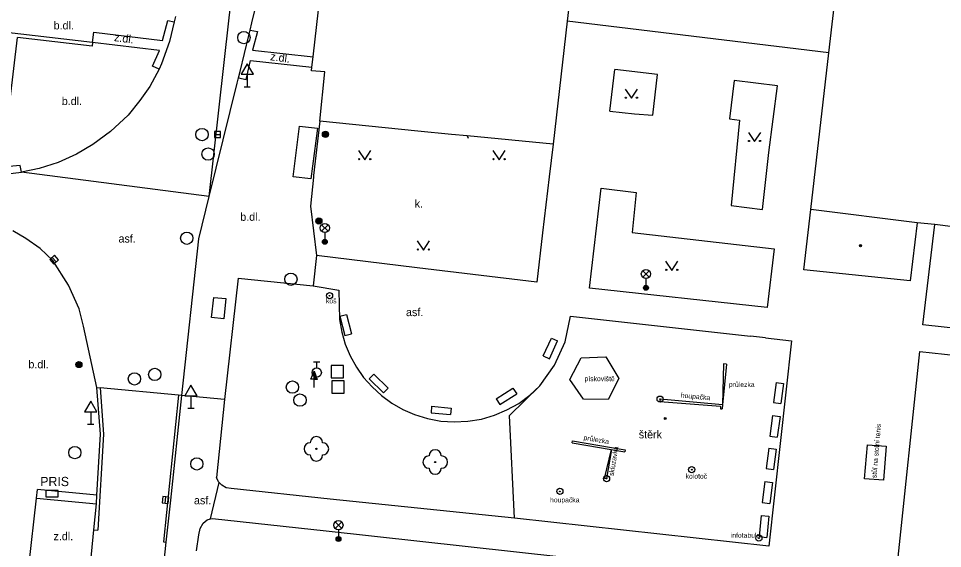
# Model space of a CAD drawing. Extents: x -595546 to -593986, y -1160845 to -1159202.
# Drawn here: x -594170.3 to -594095.2, y -1160060.3 to -1160017.2 of the extents above; entities that cross this region are included whole.
import ezdxf

# ---------------------------------------------------------------- set-up
doc = ezdxf.new("R2010")
doc.units = 0
for name, color, linetype in [('Level 20', 7, 'Continuous'), ('Level 22', 7, 'Continuous'), ('Level 24', 7, 'Continuous'), ('Level 25', 7, 'Continuous'), ('Level 26', 7, 'Continuous'), ('Level 27', 7, 'Continuous'), ('Level 28', 7, 'Continuous'), ('Level 33', 7, 'Continuous'), ('Level 34', 7, 'Continuous'), ('Level 36', 7, 'Continuous'), ('Level 39', 7, 'Continuous'), ('silnoproud - povrch.  znaky a  RIS  skut. velikost', 7, 'Continuous'), ('Specificka linie pasportu komunikaci', 7, 'Continuous'), ('TM - budovy zdene_ betonove - VP', 7, 'Continuous'), ('TM - chodniky - VP', 7, 'Continuous'), ('TM - komunikace - VP', 7, 'Continuous'), ('TM - lavicka', 7, 'Continuous'), ('TM - plot dreveny - VP', 7, 'Continuous'), ('TM - pomocna konstrukcni linie', 7, 'Continuous'), ('TM - popis objektu', 7, 'Continuous'), ('TM - popis povrchu', 7, 'Continuous'), ('TM - poznamka', 7, 'Continuous'), ('TM - predmet maleho rozsahu (zamereny obvodem)', 7, 'Continuous'), ('TM - rozhrani mezi zpev. plochami mezi sebou - VP', 7, 'Continuous'), ('TM - rozhrani ploch obecne - VP', 7, 'Continuous'), ('TM - vjezd na pozemek', 7, 'Continuous')]:
    doc.layers.add(name, color=color, linetype=linetype)

msp = doc.modelspace()

# ---------------------------------------------------------------- linework, layer by layer
at = {"layer": 'Level 20'}
for radius in [0.075, 0.0204]:
    msp.add_circle((-594117.75, -1160049.75), radius, dxfattribs=at)
at = {"layer": 'Level 22'}
for centre in [(-594146.09, -1160052.22), (-594136.44, -1160053.29)]:
    msp.add_circle(centre, 0.05, dxfattribs=at)
for centre, start, end in [((-594146.09, -1160051.72), 0, 180), ((-594146.59, -1160052.22), 90, 270), ((-594145.59, -1160052.22), 270, 90), ((-594136.44, -1160052.79), 0, 180), ((-594146.09, -1160052.72), 180, 0), ((-594136.94, -1160053.29), 90, 270), ((-594135.94, -1160053.29), 270, 90), ((-594136.44, -1160053.79), 180, 0)]:
    msp.add_arc(centre, 0.5, start, end, dxfattribs=at)
at = {"layer": 'Level 24'}
msp.add_lwpolyline([(-594168.072, -1160056.113), (-594167.072, -1160056.113), (-594167.072, -1160055.613), (-594168.072, -1160055.613)], close=True, dxfattribs=at)
at = {"layer": 'Level 25'}
for p, q in [((-594146.532, -1160046.568), (-594146.28, -1160045.894)), ((-594146.28, -1160046.568), (-594146.532, -1160046.568)), ((-594146.28, -1160047.22), (-594146.28, -1160046.57))]:
    msp.add_line(p, q, dxfattribs=at)
for points in [[(-594146.03, -1160046.57), (-594146.28, -1160046.57), (-594146.28, -1160045.894), (-594146.28, -1160045.894)], [(-594146.087, -1160046.53), (-594146.24, -1160046.53), (-594146.24, -1160046.117)], [(-594146.145, -1160046.49), (-594146.2, -1160046.49), (-594146.2, -1160046.341)]]:
    msp.add_lwpolyline(points, close=True, dxfattribs=at)
for centre, radius in [((-594145.35, -1160026.65), 0.25), ((-594145.35, -1160026.65), 0.2), ((-594145.35, -1160026.65), 0.15), ((-594145.35, -1160026.65), 0.1), ((-594145.35, -1160026.65), 0.05), ((-594145.89, -1160033.7), 0.25), ((-594145.89, -1160033.7), 0.2), ((-594145.89, -1160033.7), 0.15), ((-594145.89, -1160033.7), 0.1), ((-594145.89, -1160033.7), 0.05), ((-594145.02, -1160039.77), 0.25), ((-594145.02, -1160039.77), 0.0303), ((-594165.38, -1160045.37), 0.25), ((-594165.38, -1160045.37), 0.2), ((-594165.38, -1160045.37), 0.15), ((-594165.38, -1160045.37), 0.1), ((-594165.38, -1160045.37), 0.05), ((-594118.17, -1160048.18), 0.25), ((-594118.17, -1160048.18), 0.0303), ((-594115.6, -1160053.91), 0.25), ((-594122.52, -1160054.64), 0.25), ((-594115.6, -1160053.91), 0.0303), ((-594122.52, -1160054.64), 0.0303), ((-594126.31, -1160055.68), 0.25), ((-594126.31, -1160055.68), 0.0303), ((-594110.15, -1160059.48), 0.25), ((-594110.15, -1160059.48), 0.0303)]:
    msp.add_circle(centre, radius, dxfattribs=at)
at = {"layer": 'Level 26'}
for points in [[(-594144.9, -1160046.45), (-594143.9, -1160046.45), (-594143.9, -1160045.45), (-594144.9, -1160045.45)], [(-594144.83, -1160047.7), (-594143.83, -1160047.7), (-594143.83, -1160046.7), (-594144.83, -1160046.7)]]:
    msp.add_lwpolyline(points, close=True, dxfattribs=at)
at = {"layer": 'Level 27'}
for p, q in [((-594154.37, -1160026.66), (-594153.87, -1160026.66)), ((-594167.555, -1160036.652), (-594167.225, -1160037.028)), ((-594158.368, -1160056.628), (-594158.312, -1160056.132))]:
    msp.add_line(p, q, dxfattribs=at)
for points in [[(-594154.37, -1160026.91), (-594153.87, -1160026.91), (-594153.87, -1160026.41), (-594154.37, -1160026.41)], [(-594167.743, -1160036.817), (-594167.413, -1160037.193), (-594167.037, -1160036.863), (-594167.367, -1160036.487)], [(-594158.12, -1160056.656), (-594158.064, -1160056.16), (-594158.56, -1160056.104), (-594158.616, -1160056.6)]]:
    msp.add_lwpolyline(points, close=True, dxfattribs=at)
for centre in [(-594151.98, -1160018.79), (-594155.38, -1160026.67), (-594154.89, -1160028.25), (-594156.62, -1160035.1), (-594148.16, -1160038.43), (-594160.87, -1160046.53), (-594159.22, -1160046.17), (-594148.04, -1160047.2), (-594147.42, -1160048.26), (-594165.71, -1160052.53), (-594155.8, -1160053.45)]:
    msp.add_circle(centre, 0.5, dxfattribs=at)
at = {"layer": 'Level 28'}
for p, q in [((-594146.31, -1160045.145), (-594145.81, -1160045.145)), ((-594146.06, -1160045.645), (-594146.06, -1160045.145))]:
    msp.add_line(p, q, dxfattribs=at)
msp.add_circle((-594146.06, -1160046.02), 0.375, dxfattribs=at)
at = {"layer": 'Level 33'}
for p, q in [((-594145.665, -1160034.53), (-594145.135, -1160034)), ((-594145.665, -1160034), (-594145.135, -1160034.53)), ((-594145.4, -1160034.64), (-594145.4, -1160035.39)), ((-594119.585, -1160038.27), (-594119.055, -1160037.74)), ((-594119.585, -1160037.74), (-594119.055, -1160038.27)), ((-594119.32, -1160038.38), (-594119.32, -1160039.13)), ((-594144.565, -1160058.69), (-594144.035, -1160058.16)), ((-594144.565, -1160058.16), (-594144.035, -1160058.69)), ((-594144.3, -1160058.8), (-594144.3, -1160059.55))]:
    msp.add_line(p, q, dxfattribs=at)
for centre, radius in [((-594145.4, -1160034.265), 0.375), ((-594145.4, -1160035.39), 0.2), ((-594145.4, -1160035.39), 0.145), ((-594145.4, -1160035.39), 0.0876), ((-594119.32, -1160038.005), 0.375), ((-594119.32, -1160039.13), 0.2), ((-594119.32, -1160039.13), 0.145), ((-594119.32, -1160039.13), 0.0876), ((-594144.3, -1160058.425), 0.375), ((-594144.3, -1160059.55), 0.2), ((-594144.3, -1160059.55), 0.145), ((-594144.3, -1160059.55), 0.0876)]:
    msp.add_circle(centre, radius, dxfattribs=at)
at = {"layer": 'Level 34'}
for p, q in [((-594151.71, -1160021.772), (-594151.71, -1160022.79)), ((-594151.96, -1160022.79), (-594151.46, -1160022.79)), ((-594156.28, -1160047.902), (-594156.28, -1160048.92)), ((-594164.42, -1160049.202), (-594164.42, -1160050.22)), ((-594156.53, -1160048.92), (-594156.03, -1160048.92)), ((-594164.67, -1160050.22), (-594164.17, -1160050.22))]:
    msp.add_line(p, q, dxfattribs=at)
for points in [[(-594152.21, -1160021.772), (-594151.21, -1160021.772), (-594151.71, -1160020.906)], [(-594156.78, -1160047.902), (-594155.78, -1160047.902), (-594156.28, -1160047.036)], [(-594164.92, -1160049.202), (-594163.92, -1160049.202), (-594164.42, -1160048.336)]]:
    msp.add_lwpolyline(points, close=True, dxfattribs=at)
at = {"layer": 'Level 36'}
for points in [[(-594121, -1160022.97), (-594120.5, -1160023.72), (-594120, -1160022.97)], [(-594111, -1160026.49), (-594110.5, -1160027.24), (-594110, -1160026.49)], [(-594142.66, -1160027.97), (-594142.16, -1160028.72), (-594141.66, -1160027.97)], [(-594131.75, -1160027.97), (-594131.25, -1160028.72), (-594130.75, -1160027.97)], [(-594137.9, -1160035.31), (-594137.4, -1160036.06), (-594136.9, -1160035.31)], [(-594117.72, -1160036.97), (-594117.22, -1160037.72), (-594116.72, -1160036.97)]]:
    msp.add_lwpolyline(points, dxfattribs=at)
for centre in [(-594120.95, -1160023.67), (-594120.051, -1160023.67), (-594110.95, -1160027.19), (-594110.051, -1160027.19), (-594142.61, -1160028.67), (-594141.711, -1160028.67), (-594131.7, -1160028.67), (-594130.801, -1160028.67), (-594137.85, -1160036.01), (-594136.951, -1160036.01), (-594117.67, -1160037.67), (-594116.771, -1160037.67)]:
    msp.add_circle(centre, 0.05, dxfattribs=at)
at = {"layer": 'Level 39'}
for radius in [0.09, 0.0398]:
    msp.add_circle((-594101.89, -1160035.7), radius, dxfattribs=at)
at = {"layer": 'silnoproud - povrch.  znaky a  RIS  skut. velikost'}
msp.add_lwpolyline([(-594154.43, -1160039.91), (-594153.44, -1160040.01), (-594153.61, -1160041.66), (-594154.6, -1160041.55), (-594154.43, -1160039.91)], dxfattribs=at)
at = {"layer": 'Specificka linie pasportu komunikaci'}
for points in [[(-594133.83, -1160026.78), (-594133.76, -1160026.95)], [(-594154.81, -1160031.7), (-594170.05, -1160029.73)], [(-594157.28, -1160047.85), (-594163.65, -1160047.26)], [(-594154.68, -1160057.92), (-594153.99, -1160054.96)], [(-594168.83, -1160056.22), (-594168.75, -1160055.53)], [(-594163.92, -1160055.98), (-594168.75, -1160055.53)], [(-594164.17, -1160058.81), (-594163.84, -1160058.82)], [(-594158.51, -1160059.79), (-594158.28, -1160059.81)]]:
    msp.add_lwpolyline(points, dxfattribs=at)
at = {"layer": 'TM - budovy zdene_ betonove - VP'}
for points in [[(-594146.36, -1160020.34), (-594142.89, -1159989.78)], [(-594125.1, -1160012.1), (-594125.73, -1160017.44)], [(-594104.47, -1160020.02), (-594103.88, -1160014.88)], [(-594125.73, -1160017.44), (-594126.86, -1160027.44)], [(-594121.46, -1160017.96), (-594125.73, -1160017.44)], [(-594104.47, -1160020.02), (-594121.46, -1160017.96)], [(-594105.93, -1160032.77), (-594104.47, -1160020.02)], [(-594146.45, -1160021.19), (-594146.36, -1160020.34)], [(-594146.49, -1160021.48), (-594146.45, -1160021.19)], [(-594145.4, -1160021.57), (-594146.49, -1160021.48)], [(-594145.82, -1160025.57), (-594145.4, -1160021.57)], [(-594137.85, -1160026.4), (-594145.82, -1160025.57)], [(-594135.12, -1160026.66), (-594137.85, -1160026.4)], [(-594133.83, -1160026.78), (-594135.12, -1160026.66)], [(-594126.86, -1160027.44), (-594133.83, -1160026.78)], [(-594106.49, -1160037.67), (-594105.93, -1160032.77)], [(-594097.3, -1160033.84), (-594105.93, -1160032.77)], [(-594097.3, -1160033.84), (-594097.86, -1160038.55)], [(-594095.85, -1160033.99), (-594097.3, -1160033.84)], [(-594086.48, -1160035.18), (-594095.85, -1160033.99)], [(-594097.86, -1160038.55), (-594106.49, -1160037.67)]]:
    msp.add_lwpolyline(points, dxfattribs=at)
at = {"layer": 'TM - chodniky - VP'}
for points in [[(-594122.25, -1160024.76), (-594121.85, -1160021.38)], [(-594118.37, -1160021.79), (-594121.85, -1160021.38)], [(-594118.77, -1160025.09), (-594118.37, -1160021.79)], [(-594109.33, -1160028.14), (-594108.63, -1160022.7), (-594112.16, -1160022.28), (-594112.53, -1160025.39), (-594111.71, -1160025.49), (-594112.4, -1160032.44), (-594109.84, -1160032.75), (-594109.33, -1160028.14)], [(-594122.25, -1160024.76), (-594120.25, -1160024.98)], [(-594120.25, -1160024.98), (-594118.77, -1160025.09)], [(-594145.82, -1160025.57), (-594146.31, -1160029.99)], [(-594126.86, -1160027.44), (-594127.18, -1160030.1)], [(-594146.32, -1160030.12), (-594146.57, -1160032.5)], [(-594146.31, -1160029.99), (-594146.32, -1160030.12)], [(-594127.18, -1160030.1), (-594127.71, -1160034.66)], [(-594123.91, -1160039.15), (-594122.97, -1160031.04)], [(-594122.97, -1160031.04), (-594120.11, -1160031.38)], [(-594120.11, -1160031.38), (-594120.45, -1160034.64)], [(-594146.57, -1160032.5), (-594146.07, -1160036.51)], [(-594096.82, -1160042.13), (-594095.85, -1160033.99)], [(-594127.71, -1160034.66), (-594128.18, -1160038.68)], [(-594120.45, -1160034.64), (-594108.91, -1160035.96)], [(-594137.91, -1160037.5), (-594146.07, -1160036.51)], [(-594108.91, -1160035.96), (-594109.46, -1160040.73)], [(-594128.18, -1160038.68), (-594137.91, -1160037.5)], [(-594152.45, -1160038.35), (-594153.55, -1160048.22)], [(-594152.45, -1160038.35), (-594146.35, -1160038.96)], [(-594146.35, -1160038.96), (-594144.26, -1160039.31)], [(-594144.26, -1160039.31), (-594144.21, -1160041.71)], [(-594109.46, -1160040.73), (-594123.91, -1160039.15)], [(-594144.21, -1160041.71), (-594144.03, -1160042.73), (-594143.74, -1160043.72), (-594143.34, -1160044.67), (-594142.84, -1160045.57), (-594142.25, -1160046.42), (-594141.57, -1160047.19), (-594140.8, -1160047.89), (-594139.97, -1160048.5), (-594139.08, -1160049.02), (-594138.13, -1160049.43), (-594137.07, -1160049.76), (-594135.99, -1160049.96), (-594134.89, -1160050.03), (-594133.78, -1160049.98), (-594132.69, -1160049.8), (-594131.63, -1160049.49), (-594130.61, -1160049.06), (-594129.65, -1160048.52), (-594128.76, -1160047.86), (-594127.95, -1160047.11)], [(-594075.81, -1160044.44), (-594096.82, -1160042.13)], [(-594098.9, -1160061.54), (-594097.08, -1160044.31)], [(-594097.08, -1160044.31), (-594076.04, -1160046.58)], [(-594153.55, -1160048.22), (-594154.21, -1160054.54)], [(-594153.99, -1160054.96), (-594154.04, -1160054.91), (-594154.21, -1160054.54)], [(-594153, -1160055.45), (-594153.42, -1160055.38), (-594153.77, -1160055.18), (-594153.99, -1160054.96)], [(-594144.98, -1160056.32), (-594153, -1160055.45)], [(-594130.01, -1160057.85), (-594144.98, -1160056.32)], [(-594155.64, -1160059.21), (-594155.54, -1160058.7), (-594155.29, -1160058.27)], [(-594155.29, -1160058.27), (-594154.95, -1160058), (-594154.68, -1160057.92)], [(-594154.68, -1160057.92), (-594154.52, -1160057.87)], [(-594154.52, -1160057.87), (-594145.29, -1160058.89)], [(-594145.29, -1160058.89), (-594118.55, -1160061.84)], [(-594155.82, -1160060.51), (-594155.64, -1160059.21)]]:
    msp.add_lwpolyline(points, dxfattribs=at)
at = {"layer": 'TM - komunikace - VP'}
for points in [[(-594151.47, -1160018.18), (-594151.33, -1160017.59), (-594148.82, -1160007.28)], [(-594157.64, -1160017.5), (-594158.03, -1160019.1), (-594158.67, -1160020.93), (-594158.87, -1160021.34)], [(-594157.54, -1160017.07), (-594157.64, -1160017.5)], [(-594152.42, -1160022.07), (-594152.28, -1160021.55), (-594151.57, -1160018.62), (-594151.47, -1160018.18)], [(-594158.87, -1160021.34), (-594159.63, -1160022.76), (-594160.43, -1160023.91), (-594161.37, -1160025.08), (-594162.81, -1160026.42), (-594164.25, -1160027.49), (-594165.57, -1160028.27), (-594167.05, -1160028.95), (-594168.61, -1160029.44), (-594170.05, -1160029.73)], [(-594154.81, -1160031.7), (-594152.53, -1160022.48), (-594152.42, -1160022.07)], [(-594174.05, -1160029.83), (-594172.76, -1160029.92), (-594171.4, -1160029.89), (-594170.05, -1160029.73)], [(-594155.64, -1160035.14), (-594154.81, -1160031.7)], [(-594163.91, -1160047.24), (-594165, -1160042.24), (-594165.37, -1160040.85), (-594166.23, -1160038.9), (-594167.49, -1160036.92), (-594168.52, -1160035.94), (-594169.7, -1160035.11), (-594170.74, -1160034.49)], [(-594157.03, -1160047.87), (-594155.64, -1160035.14)], [(-594163.92, -1160055.98), (-594163.62, -1160051.04), (-594163.91, -1160047.24)], [(-594158.28, -1160059.81), (-594157.91, -1160056.4), (-594157.03, -1160047.87)], [(-594163.96, -1160056.69), (-594163.92, -1160055.98)], [(-594170.68, -1160072.82), (-594168.83, -1160056.22)], [(-594168.83, -1160056.22), (-594163.96, -1160056.69)], [(-594161.6, -1160090.2), (-594158.6, -1160062.69), (-594158.28, -1160059.81)]]:
    msp.add_lwpolyline(points, dxfattribs=at)
at = {"layer": 'TM - lavicka'}
for points in [[(-594144.19, -1160041.44), (-594143.65, -1160041.3)], [(-594144.19, -1160041.44), (-594143.79, -1160043.01)], [(-594143.65, -1160041.3), (-594143.25, -1160042.87)], [(-594143.79, -1160043.01), (-594143.25, -1160042.87)], [(-594127.66, -1160044.67), (-594127, -1160043.21)], [(-594127, -1160043.21), (-594126.5, -1160043.43)], [(-594127.16, -1160044.89), (-594126.5, -1160043.43)], [(-594127.66, -1160044.67), (-594127.16, -1160044.89)], [(-594141.42, -1160046.14), (-594141.8, -1160046.52)], [(-594141.42, -1160046.14), (-594140.27, -1160047.29)], [(-594141.8, -1160046.52), (-594140.65, -1160047.67)], [(-594108.74, -1160046.82), (-594108.95, -1160048.45)], [(-594108.74, -1160046.82), (-594108.14, -1160046.9)], [(-594108.14, -1160046.9), (-594108.35, -1160048.53)], [(-594140.27, -1160047.29), (-594140.65, -1160047.67)], [(-594131.49, -1160048.16), (-594130.12, -1160047.3)], [(-594131.19, -1160048.62), (-594129.82, -1160047.76)], [(-594130.12, -1160047.3), (-594129.82, -1160047.76)], [(-594131.49, -1160048.16), (-594131.19, -1160048.62)], [(-594108.95, -1160048.45), (-594108.35, -1160048.53)], [(-594136.73, -1160048.76), (-594136.77, -1160049.3)], [(-594136.73, -1160048.76), (-594135.15, -1160048.9)], [(-594135.15, -1160048.9), (-594135.19, -1160049.44)], [(-594136.77, -1160049.3), (-594135.19, -1160049.44)], [(-594109.03, -1160049.52), (-594109.25, -1160051.19)], [(-594109.03, -1160049.52), (-594108.43, -1160049.6)], [(-594108.43, -1160049.6), (-594108.65, -1160051.27)], [(-594109.25, -1160051.19), (-594108.65, -1160051.27)], [(-594109.33, -1160052.16), (-594109.55, -1160053.83)], [(-594109.33, -1160052.16), (-594108.73, -1160052.24)], [(-594108.73, -1160052.24), (-594108.95, -1160053.91)], [(-594109.55, -1160053.83), (-594108.95, -1160053.91)], [(-594109.65, -1160054.87), (-594109.87, -1160056.58)], [(-594109.65, -1160054.87), (-594109.05, -1160054.95)], [(-594109.05, -1160054.95), (-594109.27, -1160056.66)], [(-594109.87, -1160056.58), (-594109.27, -1160056.66)], [(-594109.95, -1160057.64), (-594110.11, -1160059.36)], [(-594109.95, -1160057.64), (-594109.35, -1160057.7)], [(-594109.35, -1160057.7), (-594109.51, -1160059.42)], [(-594110.11, -1160059.36), (-594109.51, -1160059.42)]]:
    msp.add_lwpolyline(points, dxfattribs=at)
at = {"layer": 'TM - plot dreveny - VP'}
for points in [[(-594109.61, -1160043.2), (-594107.51, -1160043.43), (-594109.34, -1160060.14), (-594130.01, -1160057.85), (-594130.39, -1160049.52), (-594127.95, -1160047.11), (-594126.74, -1160045.42), (-594125.87, -1160043.52), (-594125.45, -1160041.42)], [(-594125.45, -1160041.42), (-594110.83, -1160043.06)]]:
    msp.add_lwpolyline(points, dxfattribs=at)
at = {"layer": 'TM - pomocna konstrukcni linie'}
for points in [[(-594112.79, -1160045.33), (-594113.02, -1160045.32), (-594113.1, -1160048.65)], [(-594118.17, -1160048.18), (-594118.18, -1160048.38), (-594113.26, -1160048.76), (-594113.27, -1160048.97), (-594113.13, -1160048.96)], [(-594125.31, -1160051.74), (-594125.28, -1160051.57), (-594121.01, -1160052.31), (-594121.03, -1160052.46)], [(-594122.52, -1160054.64), (-594122.68, -1160054.62), (-594122.12, -1160052.28)]]:
    msp.add_lwpolyline(points, dxfattribs=at)
at = {"layer": 'TM - predmet maleho rozsahu (zamereny obvodem)'}
for points in [[(-594112.79, -1160045.33), (-594113.1, -1160048.65), (-594113.13, -1160048.96)], [(-594113.1, -1160048.65), (-594118.17, -1160048.18)], [(-594125.31, -1160051.74), (-594121.03, -1160052.46)], [(-594122.12, -1160052.28), (-594122.52, -1160054.64)], [(-594101.32, -1160051.89), (-594099.8, -1160052.01), (-594100.02, -1160054.77), (-594101.56, -1160054.67), (-594101.32, -1160051.89)]]:
    msp.add_lwpolyline(points, dxfattribs=at)
at = {"layer": 'TM - rozhrani mezi zpev. plochami mezi sebou - VP'}
for points in [[(-594151.47, -1160018.18), (-594150.88, -1160018.28), (-594151.27, -1160019.8), (-594146.36, -1160020.34)], [(-594152.42, -1160022.07), (-594151.8, -1160022.2), (-594151.43, -1160020.64), (-594146.45, -1160021.19)]]:
    msp.add_lwpolyline(points, dxfattribs=at)
at = {"layer": 'TM - rozhrani ploch obecne - VP'}
for points in [[(-594154.81, -1160031.7), (-594153.2, -1160017.41), (-594152.01, -1160006.98)], [(-594164.27, -1160019.18), (-594164.16, -1160018.34), (-594158.58, -1160019.01), (-594158.15, -1160017.39), (-594157.64, -1160017.5)], [(-594164.27, -1160019.18), (-594175.94, -1160017.82)], [(-594170.05, -1160029.73), (-594170.15, -1160029.19), (-594171.61, -1160029.33), (-594170.38, -1160018.79)], [(-594164.27, -1160019.18), (-594164.3, -1160019.48), (-594170.38, -1160018.79)], [(-594158.87, -1160021.34), (-594159.4, -1160021.12), (-594158.83, -1160019.84), (-594164.27, -1160019.18)], [(-594147.45, -1160025.99), (-594146, -1160026.15), (-594146.53, -1160030.27), (-594147.98, -1160030.11), (-594147.45, -1160025.99)], [(-594146.07, -1160036.51), (-594146.35, -1160038.96)], [(-594122.4, -1160048.2), (-594124.4, -1160048.19), (-594125.5, -1160046.58), (-594124.58, -1160044.82), (-594122.57, -1160044.73), (-594121.52, -1160046.49), (-594122.4, -1160048.2)], [(-594163.91, -1160047.24), (-594163.65, -1160047.26)], [(-594163.65, -1160047.26), (-594163.37, -1160051.04), (-594163.84, -1160058.82)], [(-594157.28, -1160047.85), (-594158.51, -1160059.79)], [(-594157.03, -1160047.87), (-594157.28, -1160047.85)], [(-594153.55, -1160048.22), (-594157.03, -1160047.87)], [(-594164.17, -1160058.81), (-594163.96, -1160056.69)], [(-594165.84, -1160073.36), (-594164.36, -1160060.78), (-594164.17, -1160058.81)]]:
    msp.add_lwpolyline(points, dxfattribs=at)
at = {"layer": 'TM - vjezd na pozemek'}
msp.add_lwpolyline([(-594109.61, -1160043.2), (-594110.83, -1160043.06)], dxfattribs=at)

# ---------------------------------------------------------------- texts
at = {"layer": 'TM - popis objektu'}
msp.add_text('PRIS', height=0.75, dxfattribs=at).set_placement((-594168.52, -1160055.25))
at = {"layer": 'TM - popis povrchu'}
for s, p in [('b.dl.', (-594167.43, -1160018.12)), ('b.dl.', (-594166.77, -1160024.27)), ('k.', (-594138.1, -1160032.61)), ('b.dl.', (-594152.27, -1160033.68)), ('asf.', (-594162.16, -1160035.45)), ('asf.', (-594138.81, -1160041.43)), ('b.dl.', (-594169.48, -1160045.67)), ('štěrk', (-594119.9, -1160051.37)), ('asf.', (-594156.03, -1160056.73)), ('z.dl.', (-594167.44, -1160059.65))]:
    msp.add_text(s, height=0.65, dxfattribs=at).set_placement(p)
for p in [(-594162.55, -1160019.06), (-594149.86, -1160020.62)]:
    msp.add_text('z.dl.', height=0.65, rotation=352.26, dxfattribs=at).set_placement(p)
at = {"layer": 'TM - poznamka'}
for s, p in [('koš', (-594145.31, -1160040.39)), ('pískoviště', (-594124.31, -1160046.72)), ('průlezka', (-594112.58, -1160047.19)), ('kolotoč', (-594116.1, -1160054.64)), ('houpačka', (-594127.11, -1160056.57)), ('infotabule', (-594112.43, -1160059.45))]:
    msp.add_text(s, height=0.4, dxfattribs=at).set_placement(p)
for s, rotation, p in [('houpačka', 354.64906, (-594116.5, -1160048.05)), ('stůl na stolní tenis', 85, (-594100.6, -1160054.61)), ('průlezka', 350.45087, (-594124.41, -1160051.49)), ('skluzavka', 80.45087, (-594121.95, -1160054.45))]:
    msp.add_text(s, height=0.4, rotation=rotation, dxfattribs=at).set_placement(p)

doc.saveas('drawing.dxf')
